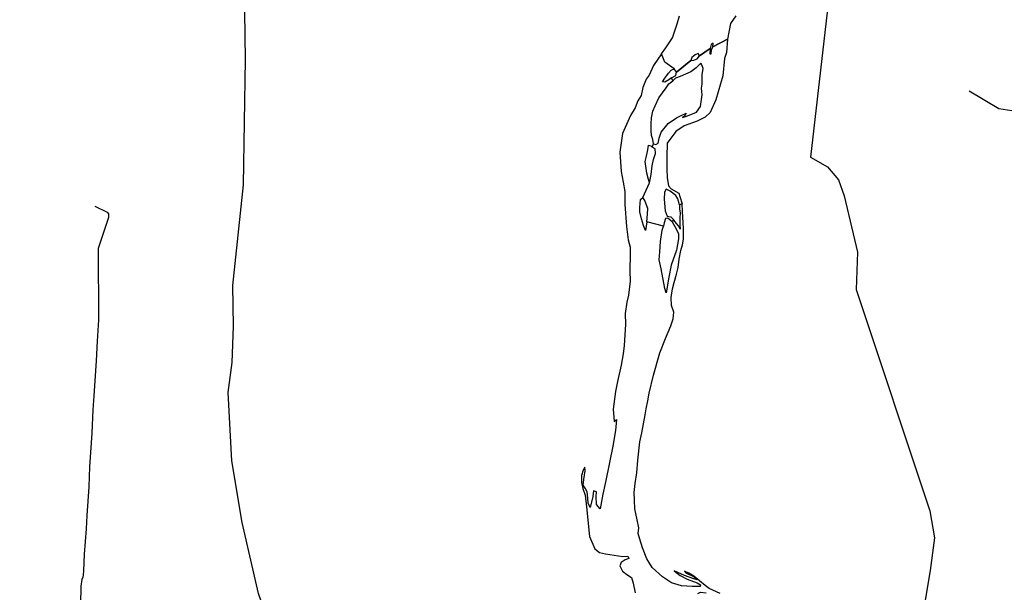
# Model space of a CAD drawing. Header units: millimetres. Extents: x 664923 to 767831, y 3118803 to 3207600.
# Tile 335 of 422: x 714244 to 719886, y 3180895 to 3184175. Entities that reach past the tile are written whole.
import ezdxf

# ---------------------------------------------------------------- set-up
doc = ezdxf.new("R2010")
doc.units = ezdxf.units.MM
for name, color, linetype in [('roads_2', 2, 'Continuous'), ('roads_3', 3, 'Continuous'), ('water', 7, 'Continuous')]:
    doc.layers.add(name, color=color, linetype=linetype)

msp = doc.modelspace()

# ---------------------------------------------------------------- linework, layer by layer
at = {"layer": 'roads_2'}
for points in [[(716528.85, 3179386.76), (716387.64, 3179446.64), (716340.84, 3179462.42), (716059.69, 3179876.37), (715915.46, 3180080.05), (715886.07, 3180160), (715706.42, 3180619.31), (715613.09, 3180887.75), (715519.98, 3181294.97), (715460.43, 3181648.22), (715439.23, 3182039.17), (715461.16, 3182210.72), (715469.37, 3182419.95), (715465.99, 3182653.02), (715526.91, 3183228.62), (715538.64, 3183946.49), (715534.22, 3184221.11), (715465.09, 3184599.97), (715366.05, 3184843.94), (715192.57, 3185171.14), (715002.25, 3185459.76), (714618.12, 3185955.21), (714244.19, 3186272.41)], [(714674.46, 3183107.86), (714744.81, 3183073.18), (714753.37, 3183063.43), (714753.24, 3183042.57), (714693.68, 3182865.03), (714695.37, 3182456.62), (714688.78, 3182333.76), (714681.96, 3182220.48), (714671.94, 3182078.67), (714669.88, 3182020.76), (714664.08, 3181940.14), (714657.11, 3181806), (714644.36, 3181614.07), (714639.71, 3181499.58), (714629.1, 3181336.16), (714624.19, 3181258.05), (714613.79, 3181114.25), (714610.33, 3181018.23), (714608.65, 3180995.26), (714605.69, 3180982.37), (714599.64, 3180969.23), (714595.17, 3180930.34), (714592.33, 3180825.68)]]:
    msp.add_lwpolyline(points, dxfattribs=at)
at = {"layer": 'roads_3'}
for points in [[(719005.7, 3185382.2), (718774.95, 3183388.36), (718872.45, 3183331.8), (718936.73, 3183257.93), (718967.8, 3183166.74), (719045.19, 3182842.84), (719036.61, 3182629.93), (719458.91, 3181361.35), (719486.97, 3181207.51), (719461.17, 3181019.28), (718922.34, 3177813.88), (718919.97, 3177799.77)], [(719684.23, 3183768.72), (719854.17, 3183667.16), (719929.96, 3183655.8), (719990.02, 3183668.14), (720226.1, 3183640.61), (720521.81, 3183647.83), (720601.69, 3183632.55), (720723.85, 3183718.84), (720887.51, 3183737.15), (721008.25, 3183773.83)]]:
    msp.add_lwpolyline(points, dxfattribs=at)
at = {"layer": 'water'}
for points in [[(718348.07, 3184197.06), (718317.96, 3184152.62), (718300.27, 3184064.54), (718215.21, 3184020.6), (718218.69, 3184041.45), (718207.23, 3184033.54), (718201.48, 3184010.34), (718139.58, 3183969.14), (718132.37, 3183982.1), (718114.73, 3183973.3), (718096.43, 3183959.09), (718089.78, 3183942.04), (718007.47, 3183875.06), (717993.98, 3183893.29), (717940.89, 3183932.26), (717921.17, 3183979.68), (717947.62, 3184013.27), (717984.45, 3184070.93), (718010.81, 3184151.47), (718024.64, 3184197.92)], [(718257.68, 3180888.12), (718195.86, 3180916.52), (718171.36, 3180934.54), (718107.83, 3180988.17), (718079.03, 3181004.87), (718052.83, 3181015.47), (718062.27, 3181007.03), (718104.79, 3180985.03), (718126.79, 3180967.59), (718106.88, 3180972.76), (718053.29, 3180990.84), (717995.19, 3181018.09), (718029.12, 3180992.24), (718069.16, 3180970.2), (718125.87, 3180950.32), (718145.31, 3180937.13), (718143.62, 3180928.48), (718097.2, 3180927.6), (718037.05, 3180932.64), (717978.54, 3180948.79), (717927.75, 3180982.95), (717869.14, 3181037.91), (717837.24, 3181087.82), (717814, 3181150.72), (717797.62, 3181198.92), (717788.49, 3181231.85), (717791.74, 3181265.02), (717781.61, 3181310.25), (717769.58, 3181373.93), (717767.13, 3181422.39), (717764.74, 3181467.01), (717770.73, 3181519.47), (717779.68, 3181578.92), (717786.8, 3181652.98), (717797.22, 3181757.88), (717809.41, 3181808.92), (717818.51, 3181860.68), (717827.6, 3181912.44), (717833.93, 3181946.43), (717843.9, 3181992.04), (717850.82, 3182036.05), (717875.22, 3182138.13), (717913.04, 3182267.42), (717944.01, 3182348.84), (717975.15, 3182421.79), (717989.12, 3182461.31), (717992.25, 3182500.64), (717979.18, 3182537.35), (717977.53, 3182583.5), (717985.11, 3182633.68), (717995.24, 3182670.83), (718007.52, 3182718.02), (718017.64, 3182755.94), (718022.93, 3182803.77), (718033.61, 3182853.23), (718043.08, 3182884.97), (718047.1, 3182918.16), (718047.51, 3182978.98), (718044.74, 3183043.6), (718042.54, 3183078.97), (718040.98, 3183120.5), (718024.82, 3183115.59), (718025.27, 3183091.73), (718028.05, 3183067.14), (718027.01, 3183040.18), (718027.81, 3182997.09), (718029.79, 3182974.8), (718018.56, 3182995.37), (717998.76, 3183019.64), (717990.05, 3183030.25), (717982.55, 3183017.79), (717998.54, 3182990.38), (718019.39, 3182951.51), (718019.96, 3182920.73), (718008.8, 3182855.85), (717977.94, 3182768.28), (717963.74, 3182700.27), (717949.15, 3182611.45), (717940.19, 3182635.92), (717920.27, 3182748.72), (717908.48, 3182799.31), (717911.5, 3182844.79), (717916.58, 3182904.17), (717926.19, 3182969.78), (717932.72, 3182993), (717837.08, 3183017.37), (717829.49, 3182967.97), (717818.13, 3182996.24), (717807.35, 3183034.52), (717798.08, 3183075.15), (717796.86, 3183099), (717801.41, 3183145.27), (717814.35, 3183156.29), (717853.79, 3183240.17), (717847.24, 3183260.06), (717838.8, 3183296.86), (717829.05, 3183362.88), (717834.82, 3183385.31), (717841.14, 3183420.07), (717844.6, 3183441.69), (717846.63, 3183457.13), (717860.64, 3183452.76), (717867.74, 3183445.98), (717875.91, 3183463.83), (717871.58, 3183488.38), (717864.94, 3183512.13), (717862.86, 3183540.57), (717863.69, 3183579.07), (717863.83, 3183612.95), (717872.4, 3183650.83), (717884.97, 3183681.86), (717907.35, 3183726.93), (717948.81, 3183785.44), (717963.87, 3183807.27), (717987.52, 3183825.42), (717978.69, 3183842.19), (717964.2, 3183831.14), (717941.22, 3183818.39), (717928.04, 3183819.68), (717940.82, 3183839.94), (717952.13, 3183855.55), (717961.17, 3183868.8), (717977.1, 3183886.04), (717993.98, 3183893.29), (717940.89, 3183932.26), (717921.17, 3183979.68), (717875.23, 3183912.61), (717851.51, 3183857.51), (717834.92, 3183834.1), (717814.94, 3183786.01), (717804.94, 3183741.17), (717785.4, 3183710.78), (717770.68, 3183669.71), (717745.2, 3183626.12), (717699.14, 3183523.65), (717684.14, 3183415.59), (717691.6, 3183306.42), (717702.83, 3183244.27), (717712.34, 3183190.56), (717711.42, 3183115.87), (717722.29, 3182989.82), (717730.68, 3182913.77), (717742.3, 3182871.64), (717743.01, 3182833.94), (717740.94, 3182737.66), (717742.85, 3182676.88), (717732.74, 3182597.4), (717724.22, 3182556.43), (717714.57, 3182493.12), (717715.75, 3182430.02), (717708.74, 3182309.02), (717701.9, 3182261.15), (717690.71, 3182197.04), (717669.24, 3182103.48), (717657.93, 3182046.3), (717645.89, 3181945.21), (717651.1, 3181873.71), (717663.27, 3181885.49), (717658.26, 3181822.26), (717642.91, 3181732.66), (717602.5, 3181534.81), (717585.35, 3181458.26), (717570.69, 3181373.29), (717549.32, 3181398.3), (717547.69, 3181444.46), (717548.75, 3181470.66), (717532.37, 3181477.28), (717527.59, 3181443.32), (717514.06, 3181380.7), (717501.19, 3181406.64), (717500.69, 3181433.58), (717495.34, 3181471.2), (717484.12, 3181491.78), (717473.73, 3181509.3), (717476.22, 3181541.68), (717483.82, 3181590.33), (717482.63, 3181612.64), (717472.13, 3181594.73), (717463.43, 3181563.77), (717462.61, 3181524.48), (717470.22, 3181489.98), (717484.11, 3181450.98), (717492.29, 3181385.69), (717510.2, 3181214.33), (717540.16, 3181144.05), (717567.62, 3181123.78), (717601.05, 3181115.93), (717699.63, 3181100.06), (717729.01, 3181102.15), (717733.91, 3181088.38), (717713.92, 3181081.08), (717691.74, 3181066.8), (717682.82, 3181047.39), (717698.11, 3181016.11), (717723.23, 3180997.33), (717749.11, 3180979.34), (717759.36, 3180948.38), (717759.36, 3180948.38), (717771.57, 3180891.32)], [(718130.13, 3180888.8), (718144.84, 3180896.47), (718177.13, 3180891.53)]]:
    msp.add_lwpolyline(points, dxfattribs=at)
msp.add_lwpolyline([(718300.27, 3184064.54), (718294.74, 3183988.22), (718282.24, 3183953.35), (718273.26, 3183854.65), (718233.33, 3183715.34), (718200.62, 3183643.9), (718171.73, 3183616.42), (718127.25, 3183594.79), (718051.18, 3183566.42), (718003.79, 3183535.51), (717954.75, 3183468.39), (717953.15, 3183389.07), (717952.16, 3183317.45), (717954.58, 3183271.31), (717962.45, 3183222.96), (717976.7, 3183205.52), (718020.5, 3183180.94), (718027.81, 3183162.6), (718040.98, 3183120.5), (718024.82, 3183115.59), (718014.92, 3183148.51), (718003.73, 3183167.54), (717971.54, 3183192.34), (717948.87, 3183204.24), (717939.89, 3183187.9), (717936.77, 3183147.81), (717942.68, 3183080.94), (717954.86, 3183050.38), (717975.07, 3183045.37), (717990.05, 3183030.25), (717982.55, 3183017.79), (717971.56, 3183026.06), (717957.4, 3183038.11), (717944.27, 3183037.09), (717937.77, 3183012.33), (717932.72, 3182993), (717837.08, 3183017.37), (717841.67, 3183061.34), (717843.37, 3183094.48), (717833.64, 3183118.16), (717825.5, 3183139.56), (717814.35, 3183156.29), (717853.79, 3183240.17), (717862.96, 3183288.07), (717868.98, 3183338.22), (717875.24, 3183375.3), (717886.99, 3183409.39), (717884.94, 3183436.29), (717867.74, 3183445.98), (717875.91, 3183463.83), (717889.92, 3183459.48), (717903.7, 3183467.43), (717907.8, 3183496.77), (717920.32, 3183530.1), (717960.38, 3183580.88), (718007.76, 3183612.56), (718029.99, 3183623.77), (718063.72, 3183640.57), (718054.01, 3183621.9), (718042.52, 3183615.53), (718071, 3183623.76), (718121.66, 3183645.5), (718145.83, 3183677.51), (718155.38, 3183745.43), (718151.58, 3183783.08), (718154.26, 3183805.46), (718154.77, 3183860.12), (718161.06, 3183896.42), (718153.72, 3183916.3), (718146.57, 3183926.16), (718120.77, 3183898.74), (718089.47, 3183876.6), (718058.76, 3183863.7), (718029.6, 3183850.85), (718001.93, 3183841.08), (717987.52, 3183825.42), (717978.69, 3183842.19), (718003.2, 3183855.74), (718007.47, 3183875.06), (718089.78, 3183942.04), (718107.56, 3183943.14), (718125.97, 3183951.95), (718139.58, 3183969.14), (718201.48, 3184010.34), (718198.17, 3183980.25), (718207.48, 3183978.89), (718209.37, 3184002.02), (718215.21, 3184020.6), (718300.27, 3184064.54)], close=True, dxfattribs=at)

doc.saveas('drawing.dxf')
